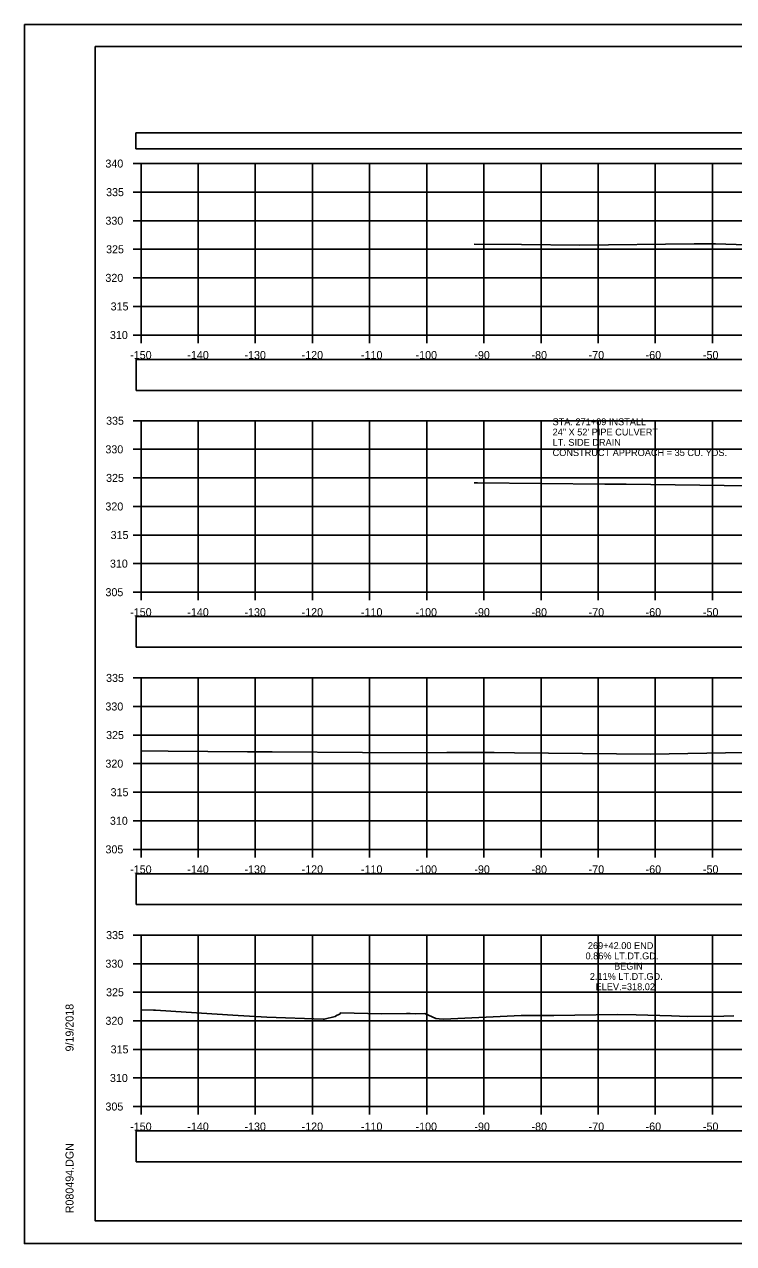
# Model space of a CAD drawing. Extents: x 1376273 to 1384221, y 378927 to 384592.
# Drawn here: x 1380021.2 to 1380145.4, y 383311.9 to 383525.2 of the extents above; entities that cross this region are included whole.
import ezdxf

# ---------------------------------------------------------------- set-up
doc = ezdxf.new("R2010")
doc.units = 0
for name, color, linetype in [('R_Axis', 7, 'Continuous'), ('R_Axis Annot', 7, 'Continuous'), ('R_Border', 7, 'Continuous'), ('R_Exist Surface', 7, 'Continuous'), ('R_Grid', 7, 'Continuous'), ('R_No Plot', 7, 'Continuous'), ('R_Water', 7, 'Continuous'), ('R_Xsect Elev', 7, 'Continuous')]:
    doc.layers.add(name, color=color, linetype=linetype)

msp = doc.modelspace()

# ---------------------------------------------------------------- linework, layer by layer
at = {"layer": 'R_Axis'}
for p, q in [((1380040.26, 383500.89), (1380041.66, 383500.89)), ((1380041.66, 383470.89), (1380041.66, 383500.89)), ((1380040.26, 383495.89), (1380041.66, 383495.89)), ((1380040.26, 383490.89), (1380041.66, 383490.89)), ((1380040.26, 383485.89), (1380041.66, 383485.89)), ((1380040.26, 383480.89), (1380041.66, 383480.89)), ((1380040.26, 383475.89), (1380041.66, 383475.89)), ((1380040.26, 383470.89), (1380041.66, 383470.89)), ((1380041.66, 383470.89), (1380341.66, 383470.89)), ((1380041.66, 383469.49), (1380041.66, 383470.89)), ((1380051.66, 383469.49), (1380051.66, 383470.89)), ((1380061.66, 383469.49), (1380061.66, 383470.89)), ((1380071.66, 383469.49), (1380071.66, 383470.89)), ((1380081.66, 383469.49), (1380081.66, 383470.89)), ((1380091.66, 383469.49), (1380091.66, 383470.89)), ((1380101.66, 383469.49), (1380101.66, 383470.89)), ((1380111.66, 383469.49), (1380111.66, 383470.89)), ((1380121.66, 383469.49), (1380121.66, 383470.89)), ((1380131.66, 383469.49), (1380131.66, 383470.89)), ((1380141.66, 383469.49), (1380141.66, 383470.89)), ((1380040.26, 383455.89), (1380041.66, 383455.89)), ((1380041.66, 383425.89), (1380041.66, 383455.89)), ((1380040.26, 383450.89), (1380041.66, 383450.89)), ((1380040.26, 383445.89), (1380041.66, 383445.89)), ((1380040.26, 383440.89), (1380041.66, 383440.89)), ((1380040.26, 383435.89), (1380041.66, 383435.89)), ((1380040.26, 383430.89), (1380041.66, 383430.89)), ((1380040.26, 383425.89), (1380041.66, 383425.89)), ((1380041.66, 383425.89), (1380341.66, 383425.89)), ((1380041.66, 383424.49), (1380041.66, 383425.89)), ((1380051.66, 383424.49), (1380051.66, 383425.89)), ((1380061.66, 383424.49), (1380061.66, 383425.89)), ((1380071.66, 383424.49), (1380071.66, 383425.89)), ((1380081.66, 383424.49), (1380081.66, 383425.89)), ((1380091.66, 383424.49), (1380091.66, 383425.89)), ((1380101.66, 383424.49), (1380101.66, 383425.89)), ((1380111.66, 383424.49), (1380111.66, 383425.89)), ((1380121.66, 383424.49), (1380121.66, 383425.89)), ((1380131.66, 383424.49), (1380131.66, 383425.89)), ((1380141.66, 383424.49), (1380141.66, 383425.89)), ((1380040.26, 383410.89), (1380041.66, 383410.89)), ((1380041.66, 383380.89), (1380041.66, 383410.89)), ((1380040.26, 383405.89), (1380041.66, 383405.89)), ((1380040.26, 383400.89), (1380041.66, 383400.89)), ((1380040.26, 383395.89), (1380041.66, 383395.89)), ((1380040.26, 383390.89), (1380041.66, 383390.89)), ((1380040.26, 383385.89), (1380041.66, 383385.89)), ((1380040.26, 383380.89), (1380041.66, 383380.89)), ((1380041.66, 383380.89), (1380341.66, 383380.89)), ((1380041.66, 383379.49), (1380041.66, 383380.89)), ((1380051.66, 383379.49), (1380051.66, 383380.89)), ((1380061.66, 383379.49), (1380061.66, 383380.89)), ((1380071.66, 383379.49), (1380071.66, 383380.89)), ((1380081.66, 383379.49), (1380081.66, 383380.89)), ((1380091.66, 383379.49), (1380091.66, 383380.89)), ((1380101.66, 383379.49), (1380101.66, 383380.89)), ((1380111.66, 383379.49), (1380111.66, 383380.89)), ((1380121.66, 383379.49), (1380121.66, 383380.89)), ((1380131.66, 383379.49), (1380131.66, 383380.89)), ((1380141.66, 383379.49), (1380141.66, 383380.89)), ((1380040.26, 383365.89), (1380041.66, 383365.89)), ((1380041.66, 383335.89), (1380041.66, 383365.89)), ((1380040.26, 383360.89), (1380041.66, 383360.89)), ((1380040.26, 383355.89), (1380041.66, 383355.89)), ((1380040.26, 383350.89), (1380041.66, 383350.89)), ((1380040.26, 383345.89), (1380041.66, 383345.89)), ((1380040.26, 383340.89), (1380041.66, 383340.89)), ((1380040.26, 383335.89), (1380041.66, 383335.89)), ((1380041.66, 383335.89), (1380341.66, 383335.89)), ((1380041.66, 383334.49), (1380041.66, 383335.89)), ((1380051.66, 383334.49), (1380051.66, 383335.89)), ((1380061.66, 383334.49), (1380061.66, 383335.89)), ((1380071.66, 383334.49), (1380071.66, 383335.89)), ((1380081.66, 383334.49), (1380081.66, 383335.89)), ((1380091.66, 383334.49), (1380091.66, 383335.89)), ((1380101.66, 383334.49), (1380101.66, 383335.89)), ((1380111.66, 383334.49), (1380111.66, 383335.89)), ((1380121.66, 383334.49), (1380121.66, 383335.89)), ((1380131.66, 383334.49), (1380131.66, 383335.89)), ((1380141.66, 383334.49), (1380141.66, 383335.89))]:
    msp.add_line(p, q, dxfattribs=at)
at = {"layer": 'R_Axis Annot'}
for points in [[(1380040.77, 383503.44), (1380342.57, 383503.44), (1380342.57, 383506.25), (1380040.77, 383506.25)], [(1380040.81, 383461.21), (1380342.5, 383461.21), (1380342.5, 383466.62), (1380040.81, 383466.62)], [(1380040.81, 383416.25), (1380342.5, 383416.25), (1380342.5, 383421.66), (1380040.81, 383421.66)], [(1380040.81, 383371.22), (1380342.5, 383371.22), (1380342.5, 383376.63), (1380040.81, 383376.63)], [(1380040.81, 383326.23), (1380342.5, 383326.23), (1380342.5, 383331.65), (1380040.81, 383331.65)]]:
    msp.add_lwpolyline(points, close=True, dxfattribs=at)
at = {"layer": 'R_Border'}
for p, q in [((1380033.66, 383521.35), (1380349.84, 383521.35)), ((1380033.66, 383315.89), (1380033.66, 383521.35)), ((1380033.66, 383315.89), (1380033.66, 383315.89)), ((1380349.84, 383315.89), (1380033.66, 383315.89))]:
    msp.add_line(p, q, dxfattribs=at)
at = {"layer": 'R_Exist Surface'}
for points in [[(1380099.96, 383486.79), (1380108.27, 383486.7), (1380118.46, 383486.63), (1380138.45, 383486.83), (1380141.34, 383486.86), (1380142.2, 383486.84), (1380153.06, 383486.49)], [(1380099.96, 383445.04), (1380100.56, 383445.03), (1380122.81, 383444.81), (1380126.54, 383444.77), (1380148.04, 383444.49)], [(1380041.66, 383398.11), (1380046.43, 383398.08), (1380060.3, 383397.98), (1380064.59, 383397.95), (1380080.4, 383397.83), (1380081.74, 383397.81), (1380095.18, 383397.83), (1380103.46, 383397.85), (1380107.02, 383397.8), (1380130.8, 383397.52), (1380147.19, 383397.83)], [(1380041.66, 383352.83), (1380043.86, 383352.74), (1380044.2, 383352.73), (1380054.08, 383352.14), (1380058.66, 383351.83), (1380063.7, 383351.52), (1380073.56, 383351.17), (1380073.72, 383351.17), (1380075.63, 383351.67), (1380075.87, 383351.82), (1380076.26, 383352.01), (1380076.43, 383352.03), (1380076.58, 383352.29), (1380083.75, 383352.13), (1380088.13, 383352.16), (1380088.78, 383352.15), (1380089.77, 383352.12), (1380091.31, 383352.15), (1380093.26, 383351.31), (1380093.83, 383351.25), (1380094.63, 383351.15), (1380108.19, 383351.83), (1380109.6, 383351.8), (1380110.34, 383351.82), (1380113.9, 383351.84), (1380125, 383352.01), (1380128.33, 383351.93), (1380134.51, 383351.78), (1380137.32, 383351.65), (1380143.63, 383351.7), (1380145.38, 383351.79)]]:
    msp.add_lwpolyline(points, dxfattribs=at)
at = {"layer": 'R_Grid'}
for p, q in [((1380041.66, 383500.89), (1380341.66, 383500.89)), ((1380041.66, 383470.89), (1380041.66, 383500.89)), ((1380051.66, 383470.89), (1380051.66, 383500.89)), ((1380061.66, 383470.89), (1380061.66, 383500.89)), ((1380071.66, 383470.89), (1380071.66, 383500.89)), ((1380081.66, 383470.89), (1380081.66, 383500.89)), ((1380091.66, 383470.89), (1380091.66, 383500.89)), ((1380101.66, 383470.89), (1380101.66, 383500.89)), ((1380111.66, 383470.89), (1380111.66, 383500.89)), ((1380121.66, 383470.89), (1380121.66, 383500.89)), ((1380131.66, 383470.89), (1380131.66, 383500.89)), ((1380141.66, 383470.89), (1380141.66, 383500.89)), ((1380041.66, 383495.89), (1380341.66, 383495.89)), ((1380041.66, 383490.89), (1380341.66, 383490.89)), ((1380041.66, 383485.89), (1380341.66, 383485.89)), ((1380041.66, 383480.89), (1380341.66, 383480.89)), ((1380041.66, 383475.89), (1380341.66, 383475.89)), ((1380041.66, 383470.89), (1380341.66, 383470.89)), ((1380041.66, 383455.89), (1380341.66, 383455.89)), ((1380041.66, 383425.89), (1380041.66, 383455.89)), ((1380051.66, 383425.89), (1380051.66, 383455.89)), ((1380061.66, 383425.89), (1380061.66, 383455.89)), ((1380071.66, 383425.89), (1380071.66, 383455.89)), ((1380081.66, 383425.89), (1380081.66, 383455.89)), ((1380091.66, 383425.89), (1380091.66, 383455.89)), ((1380101.66, 383425.89), (1380101.66, 383455.89)), ((1380111.66, 383425.89), (1380111.66, 383455.89)), ((1380121.66, 383425.89), (1380121.66, 383455.89)), ((1380131.66, 383425.89), (1380131.66, 383455.89)), ((1380141.66, 383425.89), (1380141.66, 383455.89)), ((1380041.66, 383450.89), (1380341.66, 383450.89)), ((1380041.66, 383445.89), (1380341.66, 383445.89)), ((1380041.66, 383440.89), (1380341.66, 383440.89)), ((1380041.66, 383435.89), (1380341.66, 383435.89)), ((1380041.66, 383430.89), (1380341.66, 383430.89)), ((1380041.66, 383425.89), (1380341.66, 383425.89)), ((1380041.66, 383410.89), (1380341.66, 383410.89)), ((1380041.66, 383380.89), (1380041.66, 383410.89)), ((1380051.66, 383380.89), (1380051.66, 383410.89)), ((1380061.66, 383380.89), (1380061.66, 383410.89)), ((1380071.66, 383380.89), (1380071.66, 383410.89)), ((1380081.66, 383380.89), (1380081.66, 383410.89)), ((1380091.66, 383380.89), (1380091.66, 383410.89)), ((1380101.66, 383380.89), (1380101.66, 383410.89)), ((1380111.66, 383380.89), (1380111.66, 383410.89)), ((1380121.66, 383380.89), (1380121.66, 383410.89)), ((1380131.66, 383380.89), (1380131.66, 383410.89)), ((1380141.66, 383380.89), (1380141.66, 383410.89)), ((1380041.66, 383405.89), (1380341.66, 383405.89)), ((1380041.66, 383400.89), (1380341.66, 383400.89)), ((1380041.66, 383395.89), (1380341.66, 383395.89)), ((1380041.66, 383390.89), (1380341.66, 383390.89)), ((1380041.66, 383385.89), (1380341.66, 383385.89)), ((1380041.66, 383380.89), (1380341.66, 383380.89)), ((1380041.66, 383365.89), (1380341.66, 383365.89)), ((1380041.66, 383335.89), (1380041.66, 383365.89)), ((1380051.66, 383335.89), (1380051.66, 383365.89)), ((1380061.66, 383335.89), (1380061.66, 383365.89)), ((1380071.66, 383335.89), (1380071.66, 383365.89)), ((1380081.66, 383335.89), (1380081.66, 383365.89)), ((1380091.66, 383335.89), (1380091.66, 383365.89)), ((1380101.66, 383335.89), (1380101.66, 383365.89)), ((1380111.66, 383335.89), (1380111.66, 383365.89)), ((1380121.66, 383335.89), (1380121.66, 383365.89)), ((1380131.66, 383335.89), (1380131.66, 383365.89)), ((1380141.66, 383335.89), (1380141.66, 383365.89)), ((1380041.66, 383360.89), (1380341.66, 383360.89)), ((1380041.66, 383355.89), (1380341.66, 383355.89)), ((1380041.66, 383350.89), (1380341.66, 383350.89)), ((1380041.66, 383345.89), (1380341.66, 383345.89)), ((1380041.66, 383340.89), (1380341.66, 383340.89)), ((1380041.66, 383335.89), (1380341.66, 383335.89))]:
    msp.add_line(p, q, dxfattribs=at)
at = {"layer": 'R_No Plot'}
for p, q in [((1380021.26, 383525.24), (1380354.59, 383525.24)), ((1380021.26, 383311.91), (1380354.59, 383311.91))]:
    msp.add_line(p, q, dxfattribs=at)
for points in [[(1380021.25, 383525.24), (1380354.59, 383525.24), (1380354.59, 383311.91), (1380021.25, 383311.91)], [(1380267.58, 383521.35), (1380267.58, 383511.47), (1380303.31, 383511.47), (1380303.31, 383508.55), (1380326.51, 383508.55), (1380326.51, 383484.22), (1380349.84, 383484.22), (1380349.84, 383315.89), (1380033.66, 383315.89), (1380033.66, 383521.35)]]:
    msp.add_lwpolyline(points, close=True, dxfattribs=at)

# ---------------------------------------------------------------- texts
at = {"layer": 'R_Axis Annot'}
for s, p in [('340', (1380035.43, 383500.19)), ('335', (1380035.55, 383495.19)), ('330', (1380035.43, 383490.19)), ('325', (1380035.55, 383485.19)), ('320', (1380035.43, 383480.19)), ('315', (1380036.34, 383475.19)), ('310', (1380036.22, 383470.19)), ('-150', (1380039.77, 383466.69)), ('-140', (1380049.77, 383466.69)), ('-130', (1380059.77, 383466.69)), ('-120', (1380069.77, 383466.69)), ('-110', (1380080.16, 383466.69)), ('-100', (1380089.71, 383466.69)), ('-90', (1380100, 383466.69)), ('-80', (1380110, 383466.69)), ('-70', (1380120, 383466.69)), ('-60', (1380129.97, 383466.69)), ('-50', (1380140, 383466.69)), ('335', (1380035.55, 383455.19)), ('330', (1380035.43, 383450.19)), ('325', (1380035.55, 383445.19)), ('320', (1380035.43, 383440.19)), ('315', (1380036.34, 383435.19)), ('310', (1380036.22, 383430.19)), ('305', (1380035.44, 383425.19)), ('-150', (1380039.77, 383421.69)), ('-140', (1380049.77, 383421.69)), ('-130', (1380059.77, 383421.69)), ('-120', (1380069.77, 383421.69)), ('-110', (1380080.16, 383421.69)), ('-100', (1380089.71, 383421.69)), ('-90', (1380100, 383421.69)), ('-80', (1380110, 383421.69)), ('-70', (1380120, 383421.69)), ('-60', (1380129.97, 383421.69)), ('-50', (1380140, 383421.69)), ('335', (1380035.55, 383410.19)), ('330', (1380035.43, 383405.19)), ('325', (1380035.55, 383400.19)), ('320', (1380035.43, 383395.19)), ('315', (1380036.34, 383390.19)), ('310', (1380036.22, 383385.19)), ('305', (1380035.44, 383380.19)), ('-150', (1380039.77, 383376.69)), ('-140', (1380049.77, 383376.69)), ('-130', (1380059.77, 383376.69)), ('-120', (1380069.77, 383376.69)), ('-110', (1380080.16, 383376.69)), ('-100', (1380089.71, 383376.69)), ('-90', (1380100, 383376.69)), ('-80', (1380110, 383376.69)), ('-70', (1380120, 383376.69)), ('-60', (1380129.97, 383376.69)), ('-50', (1380140, 383376.69)), ('335', (1380035.55, 383365.19)), ('330', (1380035.43, 383360.19)), ('325', (1380035.55, 383355.19)), ('320', (1380035.43, 383350.19)), ('315', (1380036.34, 383345.19)), ('310', (1380036.22, 383340.19)), ('305', (1380035.44, 383335.19)), ('-150', (1380039.77, 383331.69)), ('-140', (1380049.77, 383331.69)), ('-130', (1380059.77, 383331.69)), ('-120', (1380069.77, 383331.69)), ('-110', (1380080.16, 383331.69)), ('-100', (1380089.71, 383331.69)), ('-90', (1380100, 383331.69)), ('-80', (1380110, 383331.69)), ('-70', (1380120, 383331.69)), ('-60', (1380129.97, 383331.69)), ('-50', (1380140, 383331.69))]:
    msp.add_text(s, height=1.4, dxfattribs=at).set_placement(p)
at = {"layer": 'R_Border'}
for s, p in [('9/19/2018', (1380029.85, 383345.53)), ('R080494.DGN', (1380029.85, 383317.21))]:
    msp.add_text(s, height=1.4, rotation=90, dxfattribs=at).set_placement(p)
at = {"layer": 'R_Water'}
for s, p in [('STA. 271+09 INSTALL', (1380113.68, 383455.11)), ('24" X 52\' PIPE CULVERT', (1380113.68, 383453.31)), ('CONSTRUCT APPROACH = 35 CU. YDS.', (1380113.68, 383449.71)), ('LT. SIDE DRAIN', (1380113.68, 383451.51))]:
    msp.add_text(s, height=1.2, dxfattribs=at).set_placement(p)
at = {"layer": 'R_Xsect Elev'}
for s, p in [('269+42.00 END', (1380119.86, 383363.45)), ('0.86% LT.DT.GD.', (1380119.45, 383361.65)), ('2.11% LT.DT.GD.', (1380120.2, 383358.05)), ('BEGIN', (1380124.45, 383359.85)), ('ELEV.=318.02', (1380121.21, 383356.25))]:
    msp.add_text(s, height=1.2, rotation=360, dxfattribs=at).set_placement(p)

doc.saveas('drawing.dxf')
